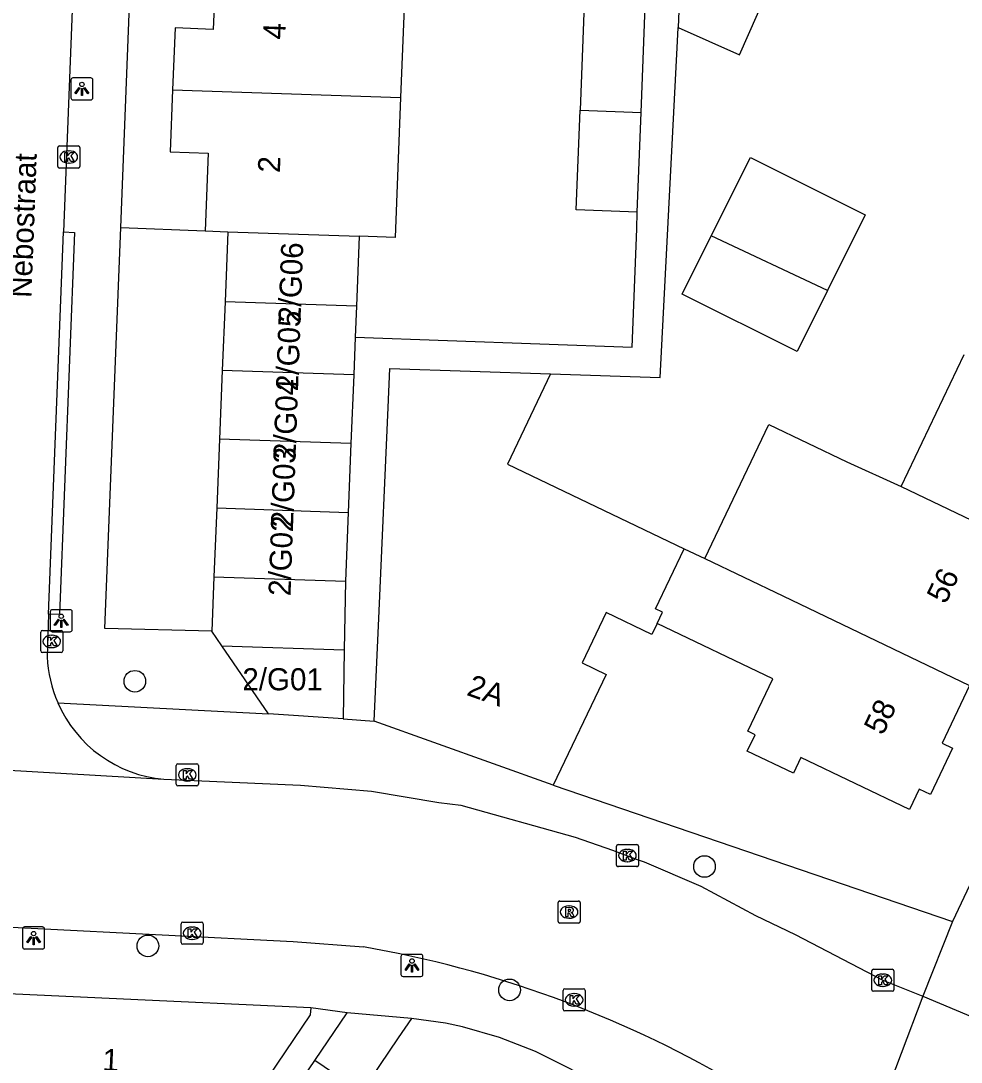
# Model space of a CAD drawing. Extents: x 161355 to 162026, y 386504 to 387459.
# Drawn here: x 161585.66 to 161628.24, y 386918.07 to 386965.22 of the extents above; entities that cross this region are included whole.
import ezdxf

# ---------------------------------------------------------------- set-up
doc = ezdxf.new("R2010")
doc.units = 0
for name, color, linetype in [('IMGEO_Boom', 7, 'Continuous'), ('IMGEO_Kolk', 7, 'Continuous'), ('IMGEO_Lichtpunt', 7, 'Continuous'), ('IMGEO_Openbare_ruimte_label', 7, 'Continuous'), ('IMGEO_Pand', 7, 'Continuous'), ('IMGEO_Pand_nummerreeks', 7, 'Continuous'), ('IMGEO_Rijbaan_lokaal_open', 7, 'Continuous'), ('IMGEO_Rioolput', 7, 'Continuous'), ('IMGEO_Voetpad_open', 7, 'Continuous')]:
    doc.layers.add(name, color=color, linetype=linetype)

msp = doc.modelspace()

# ---------------------------------------------------------------- linework, layer by layer
at = {"layer": 'IMGEO_Boom'}
for centre in [(161590.826, 386935.313), (161616.62, 386926.925), (161591.416, 386923.332), (161607.792, 386921.339)]:
    msp.add_circle(centre, 0.489, dxfattribs=at)
at = {"layer": 'IMGEO_Kolk'}
for p, q in [((161587.334, 386958.625), (161587.334, 386959.477)), ((161587.409, 386959.551), (161588.261, 386959.551)), ((161588.335, 386959.477), (161588.335, 386958.625)), ((161587.822, 386959.331), (161587.847, 386959.331)), ((161588.261, 386958.551), (161587.409, 386958.551)), ((161587.845, 386958.771), (161587.82, 386958.771)), ((161586.563, 386936.689), (161586.563, 386937.541)), ((161586.638, 386937.615), (161587.49, 386937.615)), ((161587.051, 386937.395), (161587.076, 386937.395)), ((161587.564, 386937.541), (161587.564, 386936.689)), ((161587.074, 386936.835), (161587.049, 386936.835)), ((161587.49, 386936.615), (161586.638, 386936.615)), ((161592.776, 386931.574), (161593.628, 386931.574)), ((161592.701, 386930.648), (161592.701, 386931.5)), ((161593.189, 386931.354), (161593.214, 386931.354)), ((161593.702, 386931.5), (161593.702, 386930.648)), ((161593.212, 386930.794), (161593.187, 386930.794)), ((161593.628, 386930.574), (161592.776, 386930.574)), ((161612.63, 386926.993), (161612.63, 386927.845)), ((161612.705, 386927.919), (161613.557, 386927.919)), ((161613.631, 386927.845), (161613.631, 386926.993)), ((161613.118, 386927.699), (161613.143, 386927.699)), ((161613.557, 386926.919), (161612.705, 386926.919)), ((161613.141, 386927.139), (161613.116, 386927.139)), ((161592.92, 386923.479), (161592.92, 386924.331)), ((161592.995, 386924.405), (161593.847, 386924.405)), ((161593.408, 386924.185), (161593.433, 386924.185)), ((161593.921, 386924.331), (161593.921, 386923.479)), ((161593.431, 386923.625), (161593.406, 386923.625)), ((161593.847, 386923.405), (161592.995, 386923.405)), ((161624.194, 386921.349), (161624.194, 386922.201)), ((161624.269, 386922.275), (161625.121, 386922.275)), ((161625.195, 386922.201), (161625.195, 386921.349)), ((161624.682, 386922.055), (161624.707, 386922.055)), ((161610.218, 386920.463), (161610.218, 386921.315)), ((161610.293, 386921.389), (161611.145, 386921.389)), ((161610.706, 386921.169), (161610.731, 386921.169)), ((161611.219, 386921.315), (161611.219, 386920.463)), ((161625.121, 386921.275), (161624.269, 386921.275)), ((161624.705, 386921.495), (161624.68, 386921.495)), ((161611.145, 386920.389), (161610.293, 386920.389)), ((161610.729, 386920.609), (161610.704, 386920.609))]:
    msp.add_line(p, q, dxfattribs=at)
for points in [[(161587.334, 386958.625), (161587.334, 386959.477)], [(161587.409, 386959.551), (161588.261, 386959.551)], [(161588.335, 386959.477), (161588.335, 386958.625)], [(161587.655, 386959.251), (161587.778, 386959.251), (161587.778, 386959.1), (161587.908, 386959.251), (161588.072, 386959.251), (161587.926, 386959.1), (161588.079, 386958.851), (161587.927, 386958.851), (161587.842, 386959.015), (161587.778, 386958.948), (161587.778, 386958.851), (161587.655, 386958.851), (161587.655, 386959.251)], [(161588.261, 386958.551), (161587.409, 386958.551)], [(161586.563, 386936.689), (161586.563, 386937.541)], [(161586.638, 386937.615), (161587.49, 386937.615)], [(161586.884, 386937.315), (161587.007, 386937.315), (161587.007, 386937.164), (161587.137, 386937.315), (161587.301, 386937.315), (161587.155, 386937.164), (161587.308, 386936.915), (161587.156, 386936.915), (161587.071, 386937.079), (161587.007, 386937.012), (161587.007, 386936.915), (161586.884, 386936.915), (161586.884, 386937.315)], [(161587.564, 386937.541), (161587.564, 386936.689)], [(161587.49, 386936.615), (161586.638, 386936.615)], [(161592.776, 386931.574), (161593.628, 386931.574)], [(161592.701, 386930.648), (161592.701, 386931.5)], [(161593.022, 386931.274), (161593.145, 386931.274), (161593.145, 386931.123), (161593.275, 386931.274), (161593.439, 386931.274), (161593.293, 386931.123), (161593.446, 386930.874), (161593.294, 386930.874), (161593.209, 386931.038), (161593.145, 386930.971), (161593.145, 386930.874), (161593.022, 386930.874), (161593.022, 386931.274)], [(161593.702, 386931.5), (161593.702, 386930.648)], [(161593.628, 386930.574), (161592.776, 386930.574)], [(161612.63, 386926.993), (161612.63, 386927.845)], [(161612.705, 386927.919), (161613.557, 386927.919)], [(161613.631, 386927.845), (161613.631, 386926.993)], [(161612.951, 386927.619), (161613.074, 386927.619), (161613.074, 386927.468), (161613.204, 386927.619), (161613.368, 386927.619), (161613.222, 386927.468), (161613.375, 386927.219), (161613.223, 386927.219), (161613.138, 386927.383), (161613.074, 386927.316), (161613.074, 386927.219), (161612.951, 386927.219), (161612.951, 386927.619)], [(161613.557, 386926.919), (161612.705, 386926.919)], [(161592.92, 386923.479), (161592.92, 386924.331)], [(161592.995, 386924.405), (161593.847, 386924.405)], [(161593.241, 386924.105), (161593.364, 386924.105), (161593.364, 386923.954), (161593.494, 386924.105), (161593.658, 386924.105), (161593.512, 386923.954), (161593.665, 386923.705), (161593.513, 386923.705), (161593.428, 386923.869), (161593.364, 386923.802), (161593.364, 386923.705), (161593.241, 386923.705), (161593.241, 386924.105)], [(161593.921, 386924.331), (161593.921, 386923.479)], [(161593.847, 386923.405), (161592.995, 386923.405)], [(161624.194, 386921.349), (161624.194, 386922.201)], [(161624.269, 386922.275), (161625.121, 386922.275)], [(161625.195, 386922.201), (161625.195, 386921.349)], [(161624.515, 386921.975), (161624.638, 386921.975), (161624.638, 386921.824), (161624.768, 386921.975), (161624.932, 386921.975), (161624.786, 386921.824), (161624.939, 386921.575), (161624.787, 386921.575), (161624.702, 386921.739), (161624.638, 386921.672), (161624.638, 386921.575), (161624.515, 386921.575), (161624.515, 386921.975)], [(161610.218, 386920.463), (161610.218, 386921.315)], [(161610.293, 386921.389), (161611.145, 386921.389)], [(161611.219, 386921.315), (161611.219, 386920.463)], [(161625.121, 386921.275), (161624.269, 386921.275)], [(161610.539, 386921.089), (161610.662, 386921.089), (161610.662, 386920.938), (161610.792, 386921.089), (161610.956, 386921.089), (161610.81, 386920.938), (161610.963, 386920.689), (161610.811, 386920.689), (161610.726, 386920.853), (161610.662, 386920.786), (161610.662, 386920.689), (161610.539, 386920.689), (161610.539, 386921.089)], [(161611.145, 386920.389), (161610.293, 386920.389)]]:
    msp.add_lwpolyline(points, dxfattribs=at)
for centre, start, end in [((161587.411, 386959.475), 91.552, 178.448), ((161587.411, 386959.475), 91.552, 178.448), ((161588.259, 386959.475), 1.552, 88.448), ((161588.259, 386959.475), 1.552, 88.448), ((161587.411, 386958.627), 181.552, 268.448), ((161587.411, 386958.627), 181.552, 268.448), ((161588.259, 386958.627), 271.552, 358.448), ((161588.259, 386958.627), 271.552, 358.448), ((161586.64, 386937.539), 91.552, 178.448), ((161586.64, 386937.539), 91.552, 178.448), ((161587.488, 386937.539), 1.552, 88.448), ((161587.488, 386937.539), 1.552, 88.448), ((161586.64, 386936.691), 181.552, 268.448), ((161586.64, 386936.691), 181.552, 268.448), ((161587.488, 386936.691), 271.552, 358.448), ((161587.488, 386936.691), 271.552, 358.448), ((161592.778, 386931.498), 91.552, 178.448), ((161592.778, 386931.498), 91.552, 178.448), ((161593.626, 386931.498), 1.552, 88.448), ((161593.626, 386931.498), 1.552, 88.448), ((161592.778, 386930.65), 181.552, 268.448), ((161592.778, 386930.65), 181.552, 268.448), ((161593.626, 386930.65), 271.552, 358.448), ((161593.626, 386930.65), 271.552, 358.448), ((161612.707, 386927.843), 91.552, 178.448), ((161612.707, 386927.843), 91.552, 178.448), ((161613.555, 386927.843), 1.552, 88.448), ((161613.555, 386927.843), 1.552, 88.448), ((161612.707, 386926.995), 181.552, 268.448), ((161612.707, 386926.995), 181.552, 268.448), ((161613.555, 386926.995), 271.552, 358.448), ((161613.555, 386926.995), 271.552, 358.448), ((161592.997, 386924.329), 91.552, 178.448), ((161592.997, 386924.329), 91.552, 178.448), ((161593.845, 386924.329), 1.552, 88.448), ((161593.845, 386924.329), 1.552, 88.448), ((161592.997, 386923.481), 181.552, 268.448), ((161592.997, 386923.481), 181.552, 268.448), ((161593.845, 386923.481), 271.552, 358.448), ((161593.845, 386923.481), 271.552, 358.448), ((161624.271, 386922.199), 91.552, 178.448), ((161624.271, 386922.199), 91.552, 178.448), ((161625.119, 386922.199), 1.552, 88.448), ((161625.119, 386922.199), 1.552, 88.448), ((161610.295, 386921.313), 91.552, 178.448), ((161610.295, 386921.313), 91.552, 178.448), ((161611.143, 386921.313), 1.552, 88.448), ((161611.143, 386921.313), 1.552, 88.448), ((161624.271, 386921.351), 181.552, 268.448), ((161624.271, 386921.351), 181.552, 268.448), ((161625.119, 386921.351), 271.552, 358.448), ((161625.119, 386921.351), 271.552, 358.448), ((161610.295, 386920.465), 181.552, 268.448), ((161610.295, 386920.465), 181.552, 268.448), ((161611.143, 386920.465), 271.552, 358.448), ((161611.143, 386920.465), 271.552, 358.448)]:
    msp.add_arc(centre, 0.0765, start, end, dxfattribs=at)
for centre, major_axis, ratio, start_param, end_param in [((161587.821, 386959.051), (-0.387, 0.002), 0.722429, 4.712389, 7.853982), ((161587.846, 386959.051), (-0.39, 0.002), 0.717154, 1.570796, 4.712389), ((161587.05, 386937.115), (-0.387, 0.002), 0.722429, 4.712389, 7.853982), ((161587.075, 386937.115), (-0.39, 0.002), 0.717154, 1.570796, 4.712389), ((161593.188, 386931.074), (-0.387, 0.002), 0.722429, 4.712389, 7.853982), ((161593.213, 386931.074), (-0.39, 0.002), 0.717154, 1.570796, 4.712389), ((161613.117, 386927.419), (-0.387, 0.002), 0.722429, 4.712389, 7.853982), ((161613.142, 386927.419), (-0.39, 0.002), 0.717154, 1.570796, 4.712389), ((161593.407, 386923.905), (-0.387, 0.002), 0.722429, 4.712389, 7.853982), ((161593.432, 386923.905), (-0.39, 0.002), 0.717154, 1.570796, 4.712389), ((161624.681, 386921.775), (-0.387, 0.002), 0.722429, 4.712389, 7.853982), ((161624.706, 386921.775), (-0.39, 0.002), 0.717154, 1.570796, 4.712389), ((161610.705, 386920.889), (-0.387, 0.002), 0.722429, 4.712389, 7.853982), ((161610.73, 386920.889), (-0.39, 0.002), 0.717154, 1.570796, 4.712389)]:
    msp.add_ellipse(centre, major_axis=major_axis, ratio=ratio, start_param=start_param, end_param=end_param, dxfattribs=at)
at = {"layer": 'IMGEO_Lichtpunt'}
for p, q in [((161587.928, 386962.54), (161587.928, 386961.733)), ((161587.928, 386962.54), (161587.928, 386961.733)), ((161588.83, 386962.635), (161588.022, 386962.635)), ((161588.83, 386962.635), (161588.022, 386962.635)), ((161588.924, 386961.733), (161588.924, 386962.54)), ((161588.924, 386961.733), (161588.924, 386962.54)), ((161588.022, 386961.639), (161588.83, 386961.639)), ((161588.022, 386961.639), (161588.83, 386961.639)), ((161586.992, 386938.458), (161586.992, 386937.651)), ((161586.992, 386938.458), (161586.992, 386937.651)), ((161587.894, 386938.553), (161587.086, 386938.553)), ((161587.894, 386938.553), (161587.086, 386938.553)), ((161587.988, 386937.651), (161587.988, 386938.458)), ((161587.988, 386937.651), (161587.988, 386938.458)), ((161587.086, 386937.557), (161587.894, 386937.557)), ((161587.086, 386937.557), (161587.894, 386937.557)), ((161585.741, 386924.092), (161585.741, 386923.285)), ((161585.741, 386924.092), (161585.741, 386923.285)), ((161586.643, 386924.187), (161585.835, 386924.187)), ((161586.643, 386924.187), (161585.835, 386924.187)), ((161586.737, 386923.285), (161586.737, 386924.092)), ((161586.737, 386923.285), (161586.737, 386924.092)), ((161585.835, 386923.191), (161586.643, 386923.191)), ((161585.835, 386923.191), (161586.643, 386923.191)), ((161602.877, 386922.85), (161602.877, 386922.043)), ((161602.877, 386922.85), (161602.877, 386922.043)), ((161603.779, 386922.945), (161602.971, 386922.945)), ((161603.779, 386922.945), (161602.971, 386922.945)), ((161603.873, 386922.043), (161603.873, 386922.85)), ((161603.873, 386922.043), (161603.873, 386922.85)), ((161602.971, 386921.949), (161603.779, 386921.949)), ((161602.971, 386921.949), (161603.779, 386921.949))]:
    msp.add_line(p, q, dxfattribs=at)
for points in [[(161588.302, 386962.204), (161588.341, 386962.176), (161588.153, 386961.914), (161588.115, 386961.941), (161588.302, 386962.204)], [(161588.514, 386962.176), (161588.552, 386962.203), (161588.739, 386961.941), (161588.7, 386961.913), (161588.514, 386962.176)], [(161588.404, 386962.156), (161588.451, 386962.156), (161588.451, 386961.834), (161588.404, 386961.834), (161588.404, 386962.156)], [(161587.366, 386938.122), (161587.405, 386938.094), (161587.217, 386937.832), (161587.179, 386937.859), (161587.366, 386938.122)], [(161587.468, 386938.074), (161587.515, 386938.074), (161587.515, 386937.752), (161587.468, 386937.752), (161587.468, 386938.074)], [(161587.578, 386938.094), (161587.616, 386938.121), (161587.803, 386937.859), (161587.764, 386937.831), (161587.578, 386938.094)], [(161586.115, 386923.756), (161586.154, 386923.728), (161585.966, 386923.466), (161585.928, 386923.493), (161586.115, 386923.756)], [(161586.217, 386923.708), (161586.264, 386923.708), (161586.264, 386923.386), (161586.217, 386923.386), (161586.217, 386923.708)], [(161586.327, 386923.728), (161586.365, 386923.755), (161586.552, 386923.493), (161586.513, 386923.465), (161586.327, 386923.728)], [(161603.251, 386922.514), (161603.29, 386922.486), (161603.102, 386922.224), (161603.064, 386922.251), (161603.251, 386922.514)], [(161603.353, 386922.466), (161603.4, 386922.466), (161603.4, 386922.144), (161603.353, 386922.144), (161603.353, 386922.466)], [(161603.463, 386922.486), (161603.501, 386922.513), (161603.688, 386922.251), (161603.649, 386922.223), (161603.463, 386922.486)]]:
    msp.add_lwpolyline(points, dxfattribs=at)
for centre in [(161588.427, 386962.338), (161587.491, 386938.256), (161586.24, 386923.89), (161603.376, 386922.648)]:
    msp.add_circle(centre, 0.0994, dxfattribs=at)
for centre, start, end in [((161588.022, 386962.54), 90, 180), ((161588.022, 386962.54), 90, 180), ((161588.83, 386962.54), 0, 90), ((161588.83, 386962.54), 0, 90), ((161588.022, 386961.733), 180, 270), ((161588.022, 386961.733), 180, 270), ((161588.83, 386961.733), 270, 0), ((161588.83, 386961.733), 270, 360), ((161587.086, 386938.458), 90, 180), ((161587.086, 386938.458), 90, 180), ((161587.894, 386938.458), 0, 90), ((161587.894, 386938.458), 0, 90), ((161587.086, 386937.651), 180, 270), ((161587.086, 386937.651), 180, 270), ((161587.894, 386937.651), 270, 0), ((161587.894, 386937.651), 270, 360), ((161585.835, 386924.092), 90, 180), ((161585.835, 386924.092), 90, 180), ((161586.643, 386924.092), 0, 90), ((161586.643, 386924.092), 0, 90), ((161585.835, 386923.285), 180, 270), ((161585.835, 386923.285), 180, 270), ((161586.643, 386923.285), 270, 0), ((161586.643, 386923.285), 270, 360), ((161602.971, 386922.85), 90, 180), ((161602.971, 386922.85), 90, 180), ((161603.779, 386922.85), 0, 90), ((161603.779, 386922.85), 0, 90), ((161602.971, 386922.043), 180, 270), ((161602.971, 386922.043), 180, 270), ((161603.779, 386922.043), 270, 0), ((161603.779, 386922.043), 270, 360)]:
    msp.add_arc(centre, 0.0946, start, end, dxfattribs=at)
at = {"layer": 'IMGEO_Pand'}
for points in [[(161615.651, 386970.572), (161615.424, 386964.911)], [(161615.424, 386964.911), (161618.2, 386963.681), (161620.307, 386968.436)], [(161594.503, 386967.968), (161594.376, 386964.828), (161592.644, 386964.898), (161592.531, 386962.095)], [(161603.093, 386967.675), (161602.861, 386961.743)], [(161613.93, 386965.865), (161611.168, 386965.97), (161610.986, 386961.175)], [(161613.749, 386961.064), (161613.93, 386965.865)], [(161592.531, 386962.095), (161592.418, 386959.29), (161594.15, 386959.221), (161594.008, 386955.709)], [(161592.531, 386962.095), (161602.861, 386961.743)], [(161602.861, 386961.743), (161602.614, 386955.412), (161600.99, 386955.467)], [(161613.578, 386956.55), (161610.815, 386956.655), (161610.986, 386961.175)], [(161610.986, 386961.175), (161613.749, 386961.064)], [(161613.578, 386956.55), (161613.749, 386961.064)], [(161616.926, 386955.479), (161618.7, 386959.028), (161623.902, 386956.427), (161622.194, 386953.011)], [(161594.008, 386955.709), (161595.036, 386955.668)], [(161595.036, 386955.668), (161594.908, 386952.497)], [(161595.036, 386955.668), (161600.99, 386955.467)], [(161600.99, 386955.467), (161600.863, 386952.297)], [(161622.194, 386953.011), (161620.809, 386950.24), (161615.607, 386952.841), (161616.926, 386955.479)], [(161622.194, 386953.011), (161616.926, 386955.479)], [(161594.908, 386952.497), (161594.783, 386949.384)], [(161600.863, 386952.297), (161594.908, 386952.497)], [(161600.863, 386952.297), (161600.806, 386950.891)], [(161600.806, 386950.891), (161600.737, 386949.185)], [(161625.528, 386944.13), (161628.383, 386950.111)], [(161601.658, 386933.506), (161601.883, 386938.501), (161602.299, 386947.714), (161602.378, 386949.467), (161609.647, 386949.228)], [(161594.783, 386949.384), (161594.657, 386946.272)], [(161600.737, 386949.185), (161594.783, 386949.384)], [(161600.737, 386949.185), (161600.612, 386946.072)], [(161609.647, 386949.228), (161607.694, 386945.138), (161615.701, 386941.316)], [(161616.64, 386940.868), (161619.537, 386946.94), (161623.067, 386945.255), (161625.528, 386944.13)], [(161594.657, 386946.272), (161594.532, 386943.159)], [(161600.612, 386946.072), (161594.657, 386946.272)], [(161600.612, 386946.072), (161600.486, 386942.959)], [(161625.528, 386944.13), (161631.551, 386941.255)], [(161594.532, 386943.159), (161594.406, 386940.046)], [(161594.532, 386943.159), (161600.486, 386942.959)], [(161600.486, 386942.959), (161600.361, 386939.846)], [(161614.475, 386937.933), (161614.714, 386938.439), (161614.399, 386938.589), (161615.701, 386941.316)], [(161615.701, 386941.316), (161616.64, 386940.868)], [(161616.64, 386940.868), (161620.169, 386939.183), (161628.623, 386935.122)], [(161594.406, 386940.046), (161594.307, 386937.588)], [(161594.406, 386940.046), (161600.361, 386939.846)], [(161600.361, 386939.846), (161600.309, 386936.731)], [(161614.475, 386937.933), (161614.238, 386937.436), (161612.168, 386938.425), (161611.078, 386936.142), (161612.164, 386935.623), (161609.772, 386930.611)], [(161628.623, 386935.122), (161627.375, 386932.508), (161627.851, 386932.28), (161626.848, 386930.18), (161626.34, 386930.423), (161625.903, 386929.508), (161620.982, 386931.857), (161620.647, 386931.154), (161618.558, 386932.152), (161618.911, 386932.891), (161618.582, 386933.049), (161619.719, 386935.43), (161614.475, 386937.933)], [(161594.768, 386936.917), (161594.307, 386937.588)], [(161596.881, 386933.845), (161594.768, 386936.917)], [(161594.768, 386936.917), (161600.309, 386936.731)], [(161600.309, 386936.731), (161600.257, 386933.616)], [(161600.257, 386933.616), (161596.881, 386933.845)], [(161609.772, 386930.611), (161601.658, 386933.506)], [(161598.792, 386920.532), (161580.52, 386921.368), (161577.253, 386921.501)], [(161598.792, 386920.532), (161598.77, 386920.211), (161591.562, 386909.562)], [(161598.982, 386918.145), (161600.443, 386920.298)], [(161603.346, 386920.042), (161600.443, 386920.298)], [(161603.346, 386920.042), (161602.754, 386919.169), (161601.089, 386916.715)], [(161597.317, 386915.691), (161598.982, 386918.145)], [(161601.089, 386916.715), (161598.982, 386918.145)]]:
    msp.add_lwpolyline(points, dxfattribs=at)
at = {"layer": 'IMGEO_Rijbaan_lokaal_open'}
for points in [[(161588.842, 386987.732), (161587.588, 386955.655)], [(161586.909, 386938.354), (161587.588, 386955.655)], [(161586.909, 386938.354), (161586.858, 386936.419)], [(161575.793, 386931.829), (161592.141, 386930.873)], [(161592.141, 386930.873), (161598.333, 386930.613), (161601.539, 386930.333), (161604.597, 386929.83), (161605.593, 386929.698), (161610.763, 386928.26), (161612.449, 386927.671), (161613.577, 386927.247), (161613.881, 386927.135), (161616.458, 386926.031), (161618.926, 386924.702), (161620.72, 386923.846), (161624.695, 386921.775), (161626.509, 386921.053)], [(161566.824, 386924.98), (161576.41, 386924.59), (161580.19, 386924.436), (161597.994, 386923.524), (161601.18, 386923.286)], [(161626.509, 386921.053), (161624.541, 386915.869)], [(161626.509, 386921.053), (161629.99, 386919.584)]]:
    msp.add_lwpolyline(points, dxfattribs=at)
for centre, radius, start, end in [((161592.65, 386936.661), 5.797, 182.3901, 203.5547), ((161592.668, 386936.663), 5.814, 203.5099, 264.8035), ((161592.585, 386873.747), 50.279, 59.8386, 80.1571)]:
    msp.add_arc(centre, radius, start, end, dxfattribs=at)
at = {"layer": 'IMGEO_Rioolput'}
for p, q in [((161609.989, 386924.438), (161609.989, 386925.29)), ((161610.064, 386925.364), (161610.916, 386925.364)), ((161610.477, 386925.144), (161610.502, 386925.144)), ((161610.99, 386925.29), (161610.99, 386924.438)), ((161610.5, 386924.584), (161610.475, 386924.584)), ((161610.916, 386924.364), (161610.064, 386924.364))]:
    msp.add_line(p, q, dxfattribs=at)
for points in [[(161609.989, 386924.438), (161609.989, 386925.29)], [(161610.064, 386925.364), (161610.916, 386925.364)], [(161610.578, 386925.062), (161610.326, 386925.064), (161610.326, 386924.664)], [(161610.504, 386924.983), (161610.45, 386924.983), (161610.45, 386924.902)], [(161610.99, 386925.29), (161610.99, 386924.438)], [(161610.326, 386924.664), (161610.45, 386924.664), (161610.45, 386924.826), (161610.461, 386924.826)], [(161610.45, 386924.902), (161610.502, 386924.902)], [(161610.508, 386924.797), (161610.579, 386924.664), (161610.719, 386924.664), (161610.654, 386924.79)], [(161610.916, 386924.364), (161610.064, 386924.364)]]:
    msp.add_lwpolyline(points, dxfattribs=at)
for centre, radius, start, end in [((161610.066, 386925.288), 0.0765, 91.552, 178.448), ((161610.066, 386925.288), 0.0765, 91.552, 178.448), ((161610.51, 386924.887), 0.0964, 77.0061, 93.1865), ((161610.524, 386924.944), 0.0378, 276.6634, 79.6772), ((161610.577, 386924.952), 0.109, 350.3612, 89.416), ((161610.914, 386925.288), 0.0765, 1.552, 88.448), ((161610.914, 386925.288), 0.0765, 1.552, 88.448), ((161610.46, 386924.773), 0.0533, 26.0293, 88.6989), ((161610.486, 386925.091), 0.19, 274.7715, 282.9687), ((161610.575, 386924.952), 0.112, 277.5842, 350.9817), ((161610.559, 386924.737), 0.108, 29.5134, 73.7905), ((161610.066, 386924.44), 0.0765, 181.552, 268.448), ((161610.066, 386924.44), 0.0765, 181.552, 268.448), ((161610.914, 386924.44), 0.0765, 271.552, 358.448), ((161610.914, 386924.44), 0.0765, 271.552, 358.448)]:
    msp.add_arc(centre, radius, start, end, dxfattribs=at)
for centre, major_axis, ratio, start_param, end_param in [((161610.476, 386924.864), (-0.387, 0.002), 0.722429, 4.712389, 7.853982), ((161610.501, 386924.864), (-0.39, 0.002), 0.717154, 1.570796, 4.712389)]:
    msp.add_ellipse(centre, major_axis=major_axis, ratio=ratio, start_param=start_param, end_param=end_param, dxfattribs=at)
at = {"layer": 'IMGEO_Voetpad_open'}
for points in [[(161590.19, 386955.861), (161591.919, 387000), (161592.551, 387016.152)], [(161609.647, 386949.228), (161614.61, 386949.065), (161615.395, 386964.299), (161615.424, 386964.911)], [(161646.394, 386963.7), (161627.852, 386924.437)], [(161600.806, 386950.891), (161613.348, 386950.446), (161613.55, 386955.798), (161613.578, 386956.55)], [(161587.588, 386955.655), (161588.087, 386955.636), (161587.408, 386938.335), (161586.909, 386938.354)], [(161594.307, 386937.588), (161589.471, 386937.697), (161590.19, 386955.861)], [(161590.19, 386955.861), (161594.008, 386955.709)], [(161587.336, 386934.344), (161596.881, 386933.845)], [(161600.257, 386933.616), (161601.658, 386933.506)], [(161609.772, 386930.611), (161627.852, 386924.437)], [(161627.852, 386924.437), (161626.509, 386921.053)], [(161600.443, 386920.298), (161598.792, 386920.532)], [(161621.155, 386910.96), (161615.666, 386914.035), (161613.626, 386916.073), (161610.545, 386917.769), (161608.974, 386918.547), (161607.34, 386919.182), (161605.655, 386919.668), (161604.896, 386919.835), (161603.346, 386920.042)]]:
    msp.add_lwpolyline(points, dxfattribs=at)

# ---------------------------------------------------------------- texts
at = {"layer": 'IMGEO_Openbare_ruimte_label'}
msp.add_text('Nebostraat', height=1, rotation=87.8789, dxfattribs=at).set_placement((161586.141, 386952.661))
at = {"layer": 'IMGEO_Pand_nummerreeks'}
for s, rotation, p in [('4', 87.7625, (161597.628, 386964.355)), ('2', 87.7625, (161597.393, 386958.321)), ('2/G06', 87.9152, (161598.324, 386951.529)), ('2/G05', 87.9146, (161598.212, 386948.438)), ('2/G04', 87.9152, (161598.099, 386945.347)), ('2/G03', 87.9152, (161597.987, 386942.256)), ('2/G02', 87.9152, (161597.874, 386939.158)), ('56', 64.4176, (161627.541, 386938.768)), ('2/G01', 360, (161595.695, 386934.904)), ('2A', 340.3641, (161605.804, 386934.702)), ('58', 64.4176, (161624.697, 386932.826)), ('1', 357.3816, (161589.344, 386917.681))]:
    msp.add_text(s, height=1, rotation=rotation, dxfattribs=at).set_placement(p)

doc.saveas('drawing.dxf')
